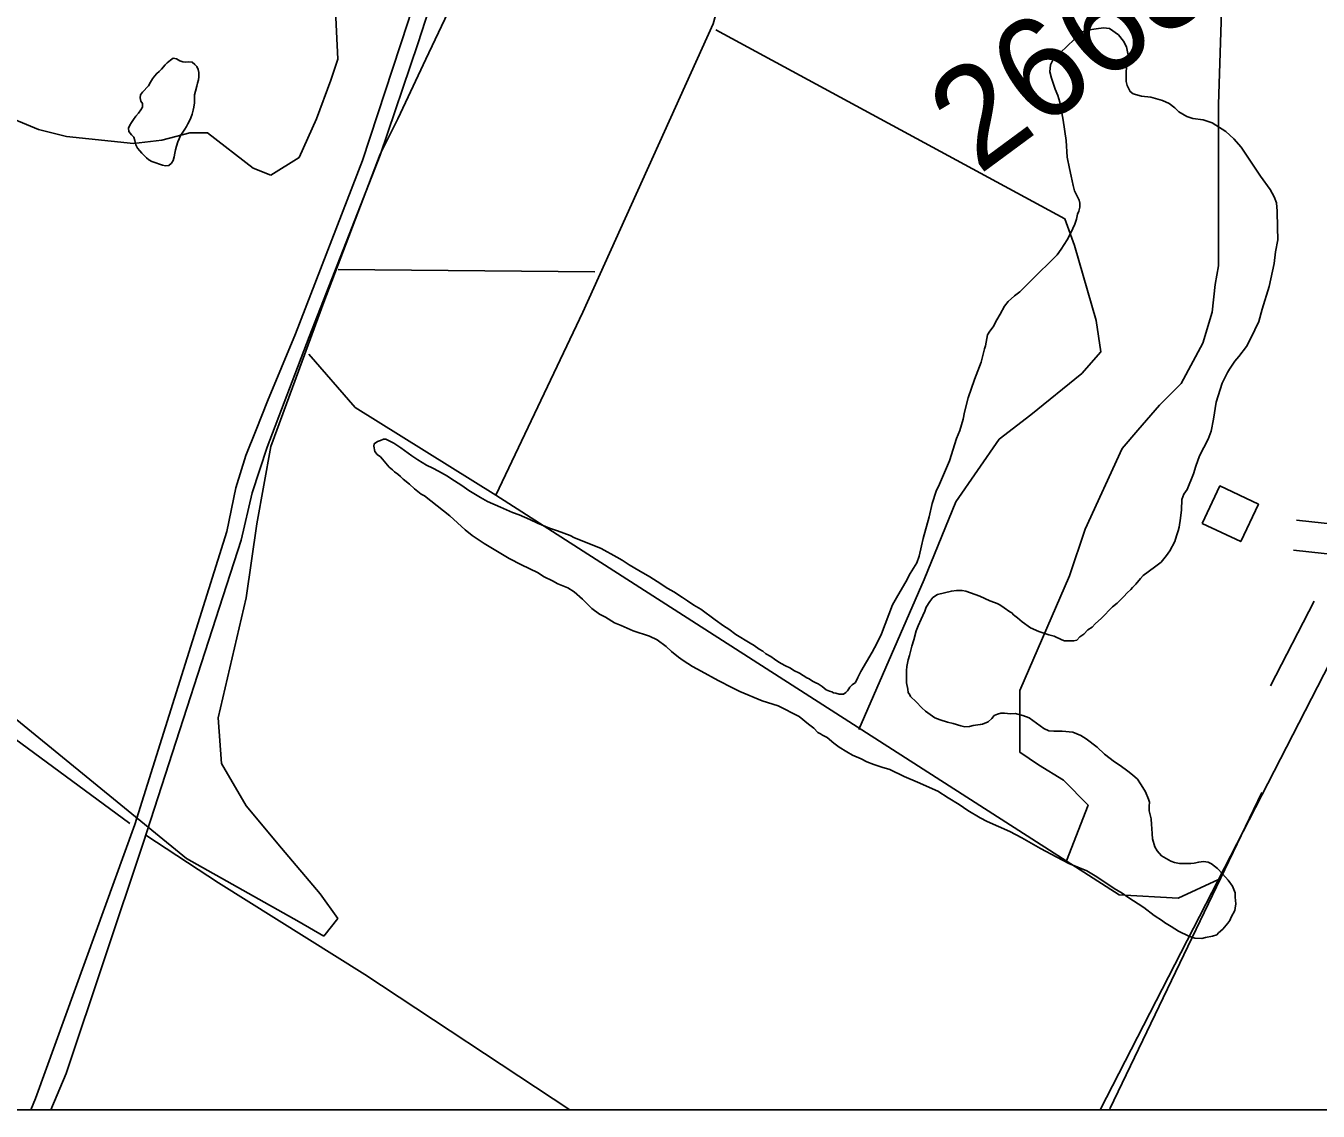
# Model space of a CAD drawing. Extents: x 3263578 to 3301413, y 764927 to 798602.
# Drawn here: x 3284129 to 3285407, y 775829 to 776904 of the extents above; entities that cross this region are included whole.
import ezdxf

# ---------------------------------------------------------------- set-up
doc = ezdxf.new("R2010")
doc.units = 0
for name, color, linetype in [('V-BLDG-OTLN', 7, 'Continuous'), ('V-GRID-FRAM', 7, 'Continuous'), ('V-ROAD-CNTR', 7, 'Continuous'), ('V-SITE-VEGE', 7, 'Continuous'), ('V-SURV-IDEN', 7, 'Continuous'), ('V-TOPO-BNDY', 7, 'Continuous'), ('V-TOPO-SHOR', 7, 'Continuous')]:
    doc.layers.add(name, color=color, linetype=linetype)

msp = doc.modelspace()

# ---------------------------------------------------------------- linework, layer by layer
at = {"layer": 'V-BLDG-OTLN'}
msp.add_lwpolyline([(3285292.7, 776411.2), (3285310.3, 776448.3), (3285348.4, 776430.2), (3285330.9, 776393.2)], close=True, dxfattribs=at)
at = {"layer": 'V-GRID-FRAM'}
msp.add_lwpolyline([(3267734.9, 794015.5), (3299171.2, 794017.8), (3299180.4, 775831.7), (3267728.3, 775829.4), (3267734.9, 794015.5)], dxfattribs=at)
at = {"layer": 'V-ROAD-CNTR'}
for points in [[(3285382.9, 776384.6), (3285455.8, 776376.9), (3285643.8, 776769), (3285803.3, 777099), (3285832.5, 777172.8)], [(3285386.1, 776414.4), (3285437.9, 776408.9), (3285616.8, 776782), (3285630.6, 776810.6)]]:
    msp.add_lwpolyline(points, dxfattribs=at)
at = {"layer": 'V-SITE-VEGE'}
for p, q in [((3284437.6, 776870.8), (3284434.2, 776944)), ((3284552.6, 776930.1), (3284524.8, 776870.8)), ((3284430.7, 776849.9), (3284437.6, 776870.8)), ((3284524.8, 776870.8), (3284496.9, 776811.5)), ((3284416.7, 776811.5), (3284430.7, 776849.9)), ((3284099.6, 776818.5), (3284141.5, 776801.1)), ((3284399.3, 776773.2), (3284416.7, 776811.5)), ((3284496.9, 776811.5), (3284479.5, 776776.7)), ((3284141.5, 776801.1), (3284169.3, 776794.1)), ((3284263.4, 776790.6), (3284291.3, 776797.6)), ((3284291.3, 776797.6), (3284308.7, 776797.6)), ((3284308.7, 776797.6), (3284354, 776762.7)), ((3284169.3, 776794.1), (3284235.5, 776787.1)), ((3284235.5, 776787.1), (3284263.4, 776790.6)), ((3284371.4, 776755.8), (3284399.3, 776773.2)), ((3284479.5, 776776.7), (3284423.7, 776630.3)), ((3284354, 776762.7), (3284371.4, 776755.8)), ((3284423.7, 776630.3), (3284371.4, 776487.3)), ((3284371.4, 776487.3), (3284357.5, 776410.6)), ((3284357.5, 776410.6), (3284347, 776337.4)), ((3284347, 776337.4), (3284333.1, 776278.2)), ((3284333.1, 776278.2), (3284319.2, 776218.9)), ((3284287.8, 776079.5), (3284096.2, 776236.3)), ((3284319.2, 776218.9), (3284322.6, 776173.6)), ((3284322.6, 776173.6), (3284347, 776131.7)), ((3284347, 776131.7), (3284381.9, 776089.9)), ((3284381.9, 776089.9), (3284420.2, 776044.6)), ((3284399.3, 776016.7), (3284287.8, 776079.5)), ((3284420.2, 776044.6), (3284437.6, 776020.2)), ((3284423.7, 776002.8), (3284399.3, 776016.7)), ((3284437.6, 776020.2), (3284423.7, 776002.8))]:
    msp.add_line(p, q, dxfattribs=at)
for points in [[(3285053, 776503.1), (3285056.2, 776514.2), (3285057.6, 776521.2), (3285061.2, 776535.5), (3285067.6, 776553.5), (3285074.1, 776570.7), (3285077.3, 776584.1), (3285078.2, 776586.8), (3285080.5, 776597.9), (3285082.8, 776601.6), (3285086, 776605.8), (3285089.7, 776612.7), (3285092.9, 776618.3), (3285097, 776626.2), (3285100.7, 776630.8), (3285107.2, 776636.4), (3285112.2, 776640.5), (3285116.4, 776644.2), (3285123.3, 776651.2), (3285128.4, 776656.7), (3285144, 776671.6), (3285149.1, 776677.1), (3285153.2, 776682.7), (3285159.2, 776691.9), (3285162.9, 776698.9), (3285166.6, 776707.2), (3285168.4, 776712.3), (3285169.3, 776717.4), (3285170.7, 776720.1), (3285171.6, 776724.3), (3285171.6, 776728), (3285171.1, 776731.2), (3285166.5, 776740.5), (3285165.1, 776745.5), (3285163.2, 776754.8), (3285161.3, 776762.6), (3285159, 776773.7), (3285158, 776790.3), (3285155.2, 776810.2), (3285151.9, 776828.2), (3285150, 776834.7), (3285147.3, 776841.1), (3285143.5, 776851.7), (3285142.1, 776858.2), (3285142.6, 776865.1), (3285145.3, 776870.2), (3285166.1, 776890.2), (3285174.4, 776897.6), (3285179, 776899.4), (3285187.7, 776900.8), (3285195.1, 776901.8), (3285201.1, 776900.9), (3285209.9, 776894.9), (3285215, 776888.4), (3285217.8, 776882.9), (3285219.2, 776876.4), (3285219.7, 776872.7), (3285218.3, 776866.7), (3285217.9, 776862.6), (3285217.4, 776857.5), (3285217.5, 776848.7), (3285218.4, 776844.6), (3285221.6, 776838.6), (3285224.4, 776836.3), (3285232.7, 776834), (3285242, 776833.1), (3285253.5, 776829.9), (3285260, 776826.7), (3285265.6, 776822.5), (3285269.7, 776818.4), (3285277.6, 776813.8), (3285283.6, 776811.9), (3285293.8, 776810.6), (3285302.6, 776807.8), (3285316, 776799.1), (3285323.9, 776791.7), (3285331.3, 776783.4), (3285350.3, 776754.8), (3285360, 776741.5), (3285363.8, 776734.5), (3285366.1, 776728.5), (3285367, 776720.2), (3285367.1, 776704.1), (3285367.6, 776692), (3285365.3, 776680), (3285363.9, 776668.5), (3285358.9, 776645.8), (3285352.1, 776623.2), (3285348.9, 776611.1), (3285341, 776594.5), (3285336.4, 776586.2), (3285329.1, 776576.4), (3285324.9, 776571.8), (3285319.9, 776563.9), (3285317.6, 776560.7), (3285312.5, 776550.1), (3285306.6, 776531.1), (3285303.8, 776514.5), (3285301.6, 776502.4), (3285298.8, 776494.6), (3285290.1, 776477.9)], [(3284474.2, 776482.2), (3284473.2, 776487.7), (3284473.7, 776490), (3284476.9, 776492.3), (3284479.7, 776493.3), (3284482.9, 776494.7), (3284485.2, 776494.7), (3284493.1, 776490.5), (3284500, 776485.9), (3284510.7, 776478.1), (3284516.7, 776474), (3284525.5, 776468.9), (3284531.5, 776465.7), (3284537.1, 776462.9), (3284546.3, 776457.9), (3284549.5, 776455.6), (3284560.2, 776448.7), (3284567.1, 776443.6), (3284578.7, 776436.7), (3284585.6, 776433), (3284598.6, 776427.1), (3284610.6, 776422), (3284617.1, 776419.7), (3284627.7, 776415.1), (3284635.1, 776411.5), (3284647.2, 776406.4), (3284655, 776403.7), (3284667.5, 776399.1), (3284671.7, 776396.8), (3284689.3, 776389.9), (3284698, 776386.2), (3284713.8, 776377.9), (3284718.9, 776374.7), (3284725.8, 776370.1), (3284735.5, 776364.6), (3284746.2, 776358.2), (3284753.6, 776353.6), (3284764.2, 776346.7), (3284770.2, 776343.4), (3284778.6, 776337.9), (3284783.7, 776334.7), (3284789.7, 776330.1), (3284796.6, 776326.4), (3284811, 776315.8), (3284819.3, 776309.9), (3284824.4, 776306.6), (3284831.3, 776301.1), (3284836.4, 776298.4), (3284840.6, 776295.6), (3284845.7, 776292.8), (3284849.4, 776290.5), (3284854.5, 776286.8), (3284858.2, 776284.6), (3284861, 776282.2), (3284866, 776279.5), (3284869.7, 776276.7), (3284873.9, 776274), (3284879.9, 776270.7), (3284885.5, 776268), (3284888.7, 776265.7), (3284894.3, 776262.9), (3284898, 776260.6), (3284901.7, 776258.3), (3284904, 776257.4), (3284907.2, 776255.1), (3284910.5, 776253.3), (3284912.8, 776252.4), (3284916.9, 776249.6), (3284920.6, 776246.4), (3284923.9, 776245), (3284926.2, 776244.5), (3284928, 776243.6), (3284930.4, 776243.2), (3284933.6, 776242.3), (3284937.8, 776242.3), (3284940.1, 776243.7), (3284941.9, 776245.5), (3284943.3, 776247.4), (3284944.2, 776249.2), (3284946.5, 776251.5), (3284949.7, 776253.8), (3284952, 776258.5), (3284955.2, 776264.5), (3284966.3, 776283.9), (3284970.9, 776292.3), (3284975.5, 776302), (3284986.5, 776330.6), (3284991.5, 776339.9), (3284999.4, 776353.3), (3285004, 776361.6), (3285010.4, 776372.3), (3285012.7, 776378.8), (3285015, 776388.9), (3285016.8, 776396.3), (3285022.7, 776417.6), (3285025.5, 776431), (3285029.6, 776443), (3285032.8, 776450), (3285042.9, 776473.1), (3285049.8, 776495.3), (3285053, 776503.1)], [(3285325.5, 776030.3), (3285325, 776028), (3285321.4, 776021.6), (3285320, 776018.3), (3285318.1, 776015.5), (3285313.1, 776009.5), (3285308.9, 776005.8), (3285307.1, 776004), (3285302.9, 776002.6), (3285296, 776001.2), (3285292.3, 776000.2), (3285285.4, 776000.7), (3285279.4, 776002.5), (3285269.2, 776007.5), (3285262.2, 776012.1), (3285255.3, 776016.3), (3285253.5, 776017.7), (3285245.1, 776023.2), (3285234.9, 776031), (3285219.2, 776041.1), (3285213.6, 776045.3), (3285205.8, 776049.9), (3285198.4, 776054.9), (3285186.8, 776062.3), (3285178.5, 776067.4), (3285160.9, 776074.7), (3285148.9, 776080.7), (3285132.7, 776089.4), (3285114.2, 776100), (3285102.6, 776106.4), (3285079.9, 776116.1), (3285073, 776119.7), (3285061, 776127.1), (3285052.2, 776133.1), (3285041.5, 776139.5), (3285031.3, 776146), (3285011, 776155.1), (3284998, 776160.7), (3284983.7, 776167.5), (3284975.8, 776169.8), (3284968, 776172.6), (3284961, 776175.3), (3284955.5, 776178.1), (3284946.7, 776181.8), (3284941.1, 776185), (3284933.7, 776189.6), (3284928.2, 776193.7), (3284921.7, 776199.3), (3284917.1, 776201.5), (3284915.2, 776202.9), (3284912.4, 776204.3), (3284908.7, 776208.5), (3284903.2, 776212.6), (3284893.9, 776220), (3284873.1, 776230.5), (3284857.4, 776235.6), (3284835.2, 776244.8), (3284828.2, 776248.4), (3284813.9, 776255.8), (3284797.2, 776265), (3284788.5, 776269.6), (3284779.2, 776275.6), (3284774.6, 776278.8), (3284767.6, 776284.3), (3284762.5, 776289.4), (3284753.7, 776295.8), (3284745.9, 776299.5), (3284729.7, 776305), (3284718.1, 776310), (3284711.2, 776312.8), (3284702.4, 776318.3), (3284696.4, 776321.5), (3284689, 776327.1), (3284679.7, 776336.3), (3284671.4, 776343.6), (3284665.3, 776347.3), (3284655.2, 776351.4), (3284650.1, 776354.2), (3284641.8, 776358.3), (3284635.3, 776362.5), (3284619.5, 776370.3), (3284607.1, 776376.3), (3284600.6, 776380.4), (3284582.5, 776391.4), (3284570.5, 776399.3), (3284563.5, 776404.8), (3284548.3, 776418.6), (3284523.3, 776438.4), (3284520, 776440.2), (3284513.5, 776445.3), (3284508.4, 776449.9), (3284502.4, 776455), (3284499.6, 776457.7), (3284496.9, 776460), (3284493.6, 776462.3), (3284491.8, 776464.2), (3284488.5, 776467), (3284482, 776474.8), (3284479.7, 776477.1), (3284476.5, 776479.4), (3284474.2, 776482.2)], [(3285290.1, 776477.9), (3285286.4, 776467.7), (3285284.1, 776460.4), (3285277.7, 776444.6), (3285274.5, 776440), (3285272.6, 776434.9), (3285272.2, 776424.7), (3285271.3, 776416.4), (3285269.9, 776407.6), (3285269, 776403.9), (3285267.2, 776398.9), (3285265.8, 776393.3), (3285260.8, 776384.1), (3285257.5, 776379.4), (3285252, 776372.9), (3285245.6, 776367.8), (3285234.5, 776359.5), (3285231.7, 776356.7), (3285227.1, 776351.2), (3285223.9, 776347.9), (3285222.1, 776345.6), (3285218.4, 776342.4), (3285215.2, 776338.7), (3285208.7, 776332.2), (3285204.1, 776328.5), (3285193, 776317.3), (3285187, 776311.8), (3285183.8, 776308.5), (3285179.7, 776305.8), (3285175.5, 776301.6), (3285171.8, 776298.8), (3285168.6, 776295.6), (3285165.8, 776295.1), (3285156.6, 776295.1), (3285153.8, 776296), (3285146.4, 776299.7), (3285140.9, 776301), (3285136.2, 776302.4), (3285131.2, 776304.2), (3285122.8, 776307.9), (3285114.5, 776313.9), (3285109.9, 776317.6), (3285106.2, 776320.8), (3285104.3, 776322.6)], [(3285104.3, 776322.6), (3285102.5, 776323.6), (3285096.9, 776327.7), (3285092.7, 776330.5), (3285090, 776331.8), (3285087.2, 776332.8), (3285082.6, 776334.6), (3285072.9, 776339.2), (3285059, 776344.2), (3285055.3, 776344.7), (3285049.7, 776344.7), (3285044.7, 776344.2), (3285030.8, 776340.9), (3285026.2, 776337.7), (3285023.4, 776334), (3285019.8, 776328.4), (3285018.4, 776324.3), (3285016.5, 776320.1), (3285014.7, 776316.4), (3285011.9, 776309.9), (3285009.7, 776304.8), (3285007.4, 776296), (3285005.5, 776289.6), (3285003.3, 776280.3), (3285001.9, 776276.2), (3285000.5, 776269.7), (3285000.1, 776265.5), (3285000.1, 776253.5), (3285001.5, 776247.1), (3285002, 776243.8), (3285003.4, 776241.5), (3285004.3, 776239.7), (3285009.8, 776234.6), (3285015.4, 776228.6), (3285019.1, 776225.4), (3285028.4, 776218.9), (3285033.5, 776216.7), (3285040.9, 776214.4), (3285046.4, 776213), (3285053.8, 776210.7), (3285058, 776209.8), (3285062.6, 776210.3), (3285066.3, 776211.2), (3285073.2, 776212.1), (3285075.5, 776212.6), (3285081, 776214.9), (3285084.7, 776218.2), (3285087, 776221), (3285090.3, 776222.4), (3285093.5, 776223.3), (3285097.2, 776223.3), (3285103.2, 776222.8), (3285107.8, 776222.9), (3285115.2, 776221), (3285121.7, 776218.7), (3285136, 776208.2), (3285141.1, 776205.9), (3285145.8, 776205.4), (3285154.1, 776205.4), (3285164.7, 776204.5), (3285172.6, 776201.3), (3285178.1, 776198.1), (3285188.8, 776189.8), (3285196.2, 776182.9), (3285205.9, 776175.1), (3285211.5, 776171.4), (3285219.3, 776165.9), (3285223.9, 776162.2), (3285228.6, 776158), (3285231.8, 776153.4), (3285234.1, 776149.7), (3285236.5, 776145.6), (3285239.7, 776138.2), (3285240.7, 776135.4), (3285240.2, 776131.3), (3285240.2, 776126.7), (3285242.1, 776118.8), (3285242.6, 776113.3), (3285243, 776109.1), (3285243.1, 776104), (3285243.5, 776099), (3285245.9, 776091.1), (3285248.2, 776087), (3285252.4, 776082.3), (3285261.6, 776076.8), (3285265.3, 776075.5), (3285270.4, 776074.5), (3285281.5, 776074.6), (3285284.7, 776075), (3285289.3, 776076), (3285293.9, 776076.5), (3285298.6, 776076), (3285301.8, 776074.2), (3285307.8, 776069.6), (3285312.9, 776064.5), (3285318.5, 776058), (3285322.7, 776052), (3285325.4, 776045.6), (3285325.5, 776041.4), (3285325.9, 776034.5), (3285325.5, 776030.3)]]:
    msp.add_lwpolyline(points, dxfattribs=at)
at = {"layer": 'V-TOPO-BNDY'}
msp.add_lwpolyline([(3287656.3, 780630.4), (3285191.7, 775830.7)], dxfattribs=at)
at = {"layer": 'V-TOPO-SHOR'}
for p, q in [((3284437.9, 776662.5), (3284691.9, 776660.1)), ((3285403.5, 776334.1), (3285360.3, 776250.3)), ((3285201.3, 775831.8), (3285351.7, 776144.7))]:
    msp.add_line(p, q, dxfattribs=at)
for points in [[(3284395.7, 776598.8), (3284462, 776770.3), (3284506.9, 776906.9), (3284523.5, 776958.8), (3284527.3, 776975.9), (3284539.9, 777031.1), (3284558.7, 777114.6), (3284571.6, 777187.2), (3284581.3, 777240.2), (3284589.2, 777305.1), (3284595.6, 777359.3), (3284597.8, 777370.4), (3284600, 777373.1), (3284604.7, 777375.5), (3284608.7, 777372.6), (3284606.8, 777329.8), (3284596.4, 777238), (3284586.2, 777175.7), (3284560.1, 777044.5), (3284535.1, 776943.3), (3284516.9, 776885.7), (3284479.6, 776775.6), (3284409.3, 776595.8)], [(3284231.9, 776114.1), (3284011.1, 776276.7), (3283639.9, 776522.2), (3283458.9, 776660.2), (3283388.4, 776700.1), (3283256.5, 776813.6), (3283198.2, 776853.5), (3283017.2, 776979.3), (3282796.3, 777154.2), (3282649.1, 777249.3)], [(3284857.9, 777236.8), (3284897.8, 777224.6), (3284808.8, 776905.5), (3284679.9, 776620.2), (3284594, 776439.2), (3285210.6, 776043.4), (3285268.8, 776040.4), (3285308.7, 776058.8)], [(3285158.4, 776077.2), (3285179.9, 776132.4), (3285155.4, 776157), (3285130.8, 776172.3), (3285112.4, 776184.6), (3285112.4, 776215.3), (3285112.4, 776245.9), (3285161.5, 776359.4), (3285176.8, 776405.4), (3285213.7, 776485.2), (3285229, 776503.6), (3285250.5, 776528.2), (3285272, 776549.6), (3285293.4, 776589.5), (3285302.6, 776620.2), (3285305.7, 776647.8), (3285308.8, 776666.2), (3285308.8, 776699.9), (3285308.8, 776733.7), (3285308.8, 776755.2), (3285308.8, 776788.9), (3285308.8, 776825.7), (3285311.9, 776917.8), (3285318, 777040.5)], [(3284953, 776207.2), (3285017.7, 776355.7), (3285048.9, 776432.4), (3285092, 776494.7), (3285123.1, 776518.7), (3285173.5, 776559.4), (3285192.6, 776581), (3285187.8, 776612.1), (3285166.3, 776686.4), (3285156.7, 776712.7), (3284811.7, 776899.7)], [(3284250.2, 776844.3), (3284252.3, 776847.8), (3284254.4, 776851.1), (3284256.2, 776853.8), (3284258.5, 776856.5), (3284260.9, 776858.6), (3284263.2, 776860.8), (3284266.8, 776864.9), (3284268.9, 776867.1), (3284272, 776869.8), (3284274.6, 776871.5), (3284278, 776871.1), (3284281.4, 776869.1), (3284284.2, 776868), (3284287.3, 776867.6), (3284290.4, 776867.9), (3284293.7, 776867.6), (3284296.1, 776865.5), (3284298.2, 776863.3), (3284299.6, 776860.6), (3284300.1, 776857.4), (3284300.3, 776853.1), (3284299.7, 776850.1), (3284298.9, 776846.9), (3284298.1, 776843.9), (3284296.7, 776838.9), (3284295.7, 776835.3), (3284296, 776832.1), (3284295.9, 776827.5), (3284295.3, 776823.1), (3284294.5, 776820.2), (3284293.5, 776816.2), (3284292.2, 776812.5), (3284290.8, 776809.5), (3284289.3, 776806.7), (3284288.1, 776803.9), (3284286.2, 776801.3), (3284284.4, 776798.3), (3284282, 776795), (3284280.6, 776791.8), (3284279.4, 776788.9), (3284278, 776784.4), (3284277.1, 776780.8), (3284276.3, 776777.5), (3284275.8, 776774.1), (3284274.6, 776770.5), (3284273.1, 776767.6), (3284270.6, 776765.3), (3284267.2, 776765), (3284264.3, 776765.6), (3284261.3, 776766.8), (3284257.7, 776768), (3284253.6, 776769.5), (3284250.6, 776770.9), (3284248.4, 776773), (3284246.2, 776775.3), (3284243.8, 776777.7), (3284241.8, 776780), (3284239.4, 776782.7), (3284237.9, 776785.9), (3284237, 776790), (3284235.8, 776793.6), (3284233.6, 776795.9), (3284231, 776799.1), (3284230.5, 776802.5), (3284231.8, 776805.5), (3284233.4, 776808.1), (3284235.5, 776811.1), (3284237.8, 776814.2), (3284240.4, 776817.2), (3284242.7, 776820.5), (3284244.3, 776823.2), (3284244.5, 776826.7), (3284242.7, 776829.2), (3284242.2, 776832.4), (3284242.6, 776835.4), (3284244.3, 776838), (3284250.2, 776844.3)], [(3284395.7, 776598.8), (3284368.2, 776532.2), (3284357, 776503.9), (3284346.5, 776478.3), (3284336.8, 776446.3), (3284327.8, 776403.1)], [(3284409.3, 776595.8), (3284367.7, 776486.7), (3284353, 776441.6), (3284342, 776394.6)], [(3284409.1, 776578.6), (3284454.7, 776525.9), (3284594, 776439.2)], [(3284134, 775830.6), (3284138.7, 775842.1), (3284237, 776113.2), (3284327.7, 776403.1)], [(3284342, 776394.6), (3284245.4, 776095.6), (3284168.8, 775866.8), (3284153.6, 775830.6)], [(3284247.6, 776102.5), (3284319.6, 776055.4), (3284464.3, 775964.6), (3284667, 775830.7)]]:
    msp.add_lwpolyline(points, dxfattribs=at)

# ---------------------------------------------------------------- texts
at = {"layer": 'V-SURV-IDEN'}
msp.add_text('2663+90.4', height=100, rotation=36.4442, dxfattribs=at).set_placement((3285071.8, 776755.4))

doc.saveas('drawing.dxf')
